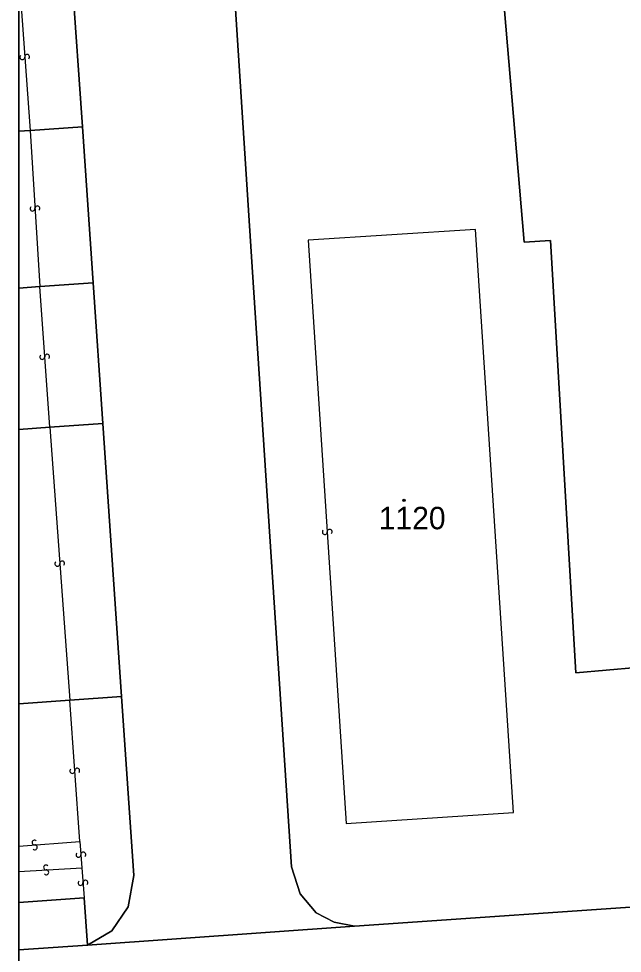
# Model space of a CAD drawing. Extents: x -596024 to -594475, y -1163820 to -1161957.
# Drawn here: x -596024.4 to -595978.7, y -1162096.6 to -1162025.8 of the extents above; entities that cross this region are included whole.
import ezdxf

# ---------------------------------------------------------------- set-up
doc = ezdxf.new("R2010")
doc.units = 0
for name, color, linetype in [('Level 1', 7, 'Continuous'), ('Level 13', 7, 'Continuous'), ('Level 3', 7, 'Continuous'), ('Level 4', 7, 'Continuous'), ('Level 5', 7, 'Continuous'), ('Level 60', 7, 'Continuous'), ('Vrstva 60', 7, 'Continuous'), ('Vrstva 63', 7, 'Continuous')]:
    doc.layers.add(name, color=color, linetype=linetype)

msp = doc.modelspace()

# ---------------------------------------------------------------- linework, layer by layer
at = {"layer": 'Level 1'}
for p, q in [((-596023.55, -1162034.28), (-596024.42, -1162034.338)), ((-596024.42, -1162046.213), (-596022.83, -1162046.1)), ((-596024.42, -1162056.913), (-596022.06, -1162056.75)), ((-596024.42, -1162077.703), (-596020.56, -1162077.42)), ((-596019.47, -1162092.38), (-596024.42, -1162092.737)), ((-596024.42, -1162096.324), (-596019.21, -1162095.98))]:
    msp.add_line(p, q, dxfattribs=at)
for points in [[(-596019.6, -1162034.01), (-596020.37, -1162022.88)], [(-595987.77, -1162023.68), (-595986.15, -1162042.74), (-595984.16, -1162042.61), (-595982.22, -1162075.36), (-595975.34, -1162074.75)], [(-596008.01, -1162025.1), (-596006.71, -1162045.02), (-596003.75, -1162090.05), (-596003.11, -1162092.08), (-596001.89, -1162093.52), (-596000.52, -1162094.22), (-595998.98, -1162094.53)], [(-596019.6, -1162034.01), (-596023.55, -1162034.28)], [(-596018.79, -1162045.82), (-596019.6, -1162034.01)], [(-596022.83, -1162046.1), (-596018.79, -1162045.82)], [(-596018.06, -1162056.47), (-596018.79, -1162045.82)], [(-596018.06, -1162056.47), (-596022.06, -1162056.75)], [(-596016.63, -1162077.13), (-596018.06, -1162056.47)], [(-596020.56, -1162077.42), (-596016.63, -1162077.13)], [(-596019.21, -1162095.98), (-596017.36, -1162094.89), (-596016.13, -1162093.07), (-596015.7, -1162090.7), (-596016.63, -1162077.13)], [(-596019.21, -1162095.98), (-596019.47, -1162092.38)], [(-595998.98, -1162094.53), (-595974.09, -1162092.82)], [(-595998.98, -1162094.53), (-596019.21, -1162095.98)]]:
    msp.add_lwpolyline(points, dxfattribs=at)
at = {"layer": 'Level 13'}
for centre, start, end in [((-596024.144, -1162028.733), 131.32071, 3.91071), ((-596023.776, -1162028.708), 311.53517, 183.63317), ((-596023.374, -1162040.2), 130.64407, 3.23407), ((-596023.006, -1162040.18), 310.85853, 182.95652), ((-596022.634, -1162051.432), 131.50805, 3.60605), ((-596022.266, -1162051.408), 311.29359, 183.88359), ((-596001.244, -1162064.691), 130.88968, 3.47968), ((-596000.876, -1162064.67), 311.10413, 183.20213), ((-596021.494, -1162067.093), 131.30889, 3.89889), ((-596021.126, -1162067.068), 311.52335, 183.62135), ((-596019.986, -1162082.757), 311.32373, 183.91373), ((-596020.354, -1162082.782), 131.53818, 3.63618), ((-596023.222, -1162088.196), 41.54144, 273.63944), ((-596023.197, -1162088.564), 221.32698, 93.91698), ((-596019.526, -1162089.109), 311.41722, 183.51522), ((-596019.894, -1162089.132), 131.20276, 3.79276), ((-596022.349, -1162090.086), 40.65227, 272.75027), ((-596022.33, -1162090.454), 220.43781, 93.02781), ((-596019.366, -1162091.238), 311.65561, 183.75361), ((-596019.734, -1162091.263), 131.44116, 4.03116)]:
    msp.add_arc(centre, 0.184, start, end, dxfattribs=at)
at = {"layer": 'Level 3'}
for p, q in [((-596024.42, -1162088.468), (-596019.78, -1162088.13)), ((-596024.42, -1162090.384), (-596019.64, -1162090.11))]:
    msp.add_line(p, q, dxfattribs=at)
for points in [[(-596024.36, -1162023.15), (-596023.55, -1162034.28)], [(-596023.55, -1162034.28), (-596022.83, -1162046.1)], [(-596002.5, -1162042.6), (-595999.62, -1162086.76), (-595986.95, -1162085.93), (-595989.83, -1162041.78), (-596002.5, -1162042.6)], [(-596022.06, -1162056.75), (-596022.83, -1162046.1)], [(-596022.06, -1162056.75), (-596020.56, -1162077.42)], [(-596019.78, -1162088.13), (-596020.56, -1162077.42)], [(-596019.78, -1162088.13), (-596019.64, -1162090.11)], [(-596019.64, -1162090.11), (-596019.47, -1162092.38)]]:
    msp.add_lwpolyline(points, dxfattribs=at)
at = {"layer": 'Level 5'}
for radius in [0.09, 0.0521]:
    msp.add_circle((-595995.24, -1162062.28), radius, dxfattribs=at)
at = {"layer": 'Level 60'}
for points in [[(-595984.05, -1162023.42), (-595959.69, -1162021.72), (-595959.15, -1162028.75), (-595959.08, -1162029.74), (-595958.64, -1162037.43), (-595958.01, -1162041.61), (-595967.77, -1162042.3), (-595977.53, -1162042.98), (-595976.84, -1162053.02), (-595976.14, -1162063.06), (-595975.45, -1162073.1), (-595975.34, -1162074.75), (-595982.22, -1162075.36), (-595984.16, -1162042.61), (-595986.15, -1162042.74), (-595987.77, -1162023.68)], [(-596006.71, -1162045.02), (-596008.01, -1162025.1), (-595987.77, -1162023.68), (-595986.15, -1162042.74), (-595984.16, -1162042.61), (-595982.22, -1162075.36), (-595975.34, -1162074.75), (-595974.09, -1162092.82), (-595998.98, -1162094.53), (-596000.52, -1162094.22), (-596001.89, -1162093.52), (-596003.11, -1162092.08), (-596003.75, -1162090.05)]]:
    msp.add_lwpolyline(points, close=True, dxfattribs=at)
at = {"layer": 'Vrstva 60'}
for points in [[(-596024.42, -1162023.154), (-596024.42, -1162034.338), (-596023.55, -1162034.28), (-596019.6, -1162034.01), (-596020.37, -1162022.88), (-596024.36, -1162023.15)], [(-596024.42, -1162034.338), (-596024.42, -1162046.213), (-596022.83, -1162046.1), (-596018.79, -1162045.82), (-596019.6, -1162034.01), (-596023.55, -1162034.28)], [(-596024.42, -1162046.213), (-596024.42, -1162056.913), (-596022.06, -1162056.75), (-596018.06, -1162056.47), (-596018.79, -1162045.82), (-596022.83, -1162046.1)], [(-596024.42, -1162056.913), (-596024.42, -1162077.703), (-596020.56, -1162077.42), (-596016.63, -1162077.13), (-596018.06, -1162056.47), (-596022.06, -1162056.75)], [(-596024.42, -1162077.703), (-596024.42, -1162092.737), (-596019.47, -1162092.38), (-596019.21, -1162095.98), (-596017.36, -1162094.89), (-596016.13, -1162093.07), (-596015.7, -1162090.7), (-596016.63, -1162077.13), (-596020.56, -1162077.42)], [(-596024.42, -1162092.737), (-596024.42, -1162096.324), (-596019.21, -1162095.98), (-596019.47, -1162092.38)]]:
    msp.add_lwpolyline(points, close=True, dxfattribs=at)
for points in [[(-596020.37, -1162022.88), (-596019.6, -1162034.01), (-596018.79, -1162045.82), (-596018.06, -1162056.47), (-596016.63, -1162077.13), (-596015.7, -1162090.7), (-596016.13, -1162093.07), (-596017.36, -1162094.89), (-596019.21, -1162095.98), (-595998.98, -1162094.53), (-596000.52, -1162094.22), (-596001.89, -1162093.52), (-596003.11, -1162092.08), (-596003.75, -1162090.05), (-596006.71, -1162045.02), (-596008.01, -1162025.1)], [(-595897.15, -1162087.51), (-595907, -1162088.19), (-595918.82, -1162088.99), (-595925.29, -1162089.43), (-595925.28, -1162089.58), (-595927.95, -1162089.8), (-595927.96, -1162089.65), (-595936.83, -1162090.26), (-595945.82, -1162090.88), (-595954.85, -1162091.51), (-595971.52, -1162092.65), (-595974.09, -1162092.82), (-595998.98, -1162094.53), (-596019.21, -1162095.98), (-596024.42, -1162096.324), (-596024.42, -1162116.291), (-595996.33, -1162114.29), (-595936.43, -1162110.06), (-595882.59, -1162106.28)]]:
    msp.add_lwpolyline(points, dxfattribs=at)
at = {"layer": 'Vrstva 63'}
msp.add_lwpolyline([(-594475.47, -1163820.23), (-596024.42, -1163820.23), (-596024.42, -1161956.88), (-594475.47, -1161956.88)], close=True, dxfattribs=at)

# ---------------------------------------------------------------- texts
at = {"layer": 'Level 4'}
msp.add_text('1120', height=1.7, dxfattribs=at).set_placement((-595997.15, -1162064.48))

doc.saveas('drawing.dxf')
